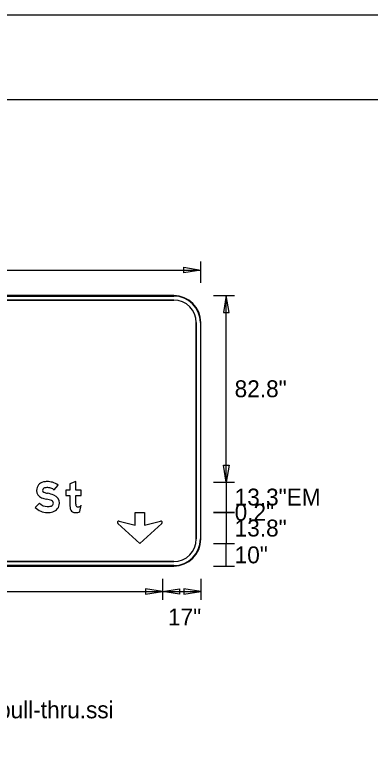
# Model space of a CAD drawing. Extents: x 1806251 to 1809821, y 414895 to 422886.
# Drawn here: x 1809677.761 to 1809679.337, y 415160.941 to 415164.226 of the extents above; entities that cross this region are included whole.
import ezdxf

# ---------------------------------------------------------------- set-up
doc = ezdxf.new("R2010")
doc.units = 0
for name, color, linetype in [('GSBWFILL', 7, 'Continuous'), ('GSCOLORFILL', 7, 'Continuous'), ('GSDIMS', 7, 'Continuous'), ('GSOUTLINE', 7, 'Continuous'), ('GSSHT', 7, 'Continuous')]:
    doc.layers.add(name, color=color, linetype=linetype)

msp = doc.modelspace()

# ---------------------------------------------------------------- linework, layer by layer
at = {"layer": 'GSBWFILL'}
for p, q in [((1809678.466, 415162.9805), (1809676.725, 415162.9805)), ((1809676.725, 415162.9605), (1809678.466, 415162.9605)), ((1809678.566, 415162.8605), (1809678.566, 415161.9005)), ((1809678.586, 415161.9005), (1809678.586, 415162.8605)), ((1809678.049, 415162.0225), (1809678.056, 415162.05)), ((1809678.466, 415161.8005), (1809676.7252, 415161.8005)), ((1809676.7252, 415161.7805), (1809678.466, 415161.7805))]:
    msp.add_line(p, q, dxfattribs=at)
for points in [[(1809677.9363, 415162.1179), (1809677.9528, 415162.1389)], [(1809678.0321, 415162.0552), (1809678.0321, 415162.0941), (1809678.056, 415162.0941), (1809678.056, 415162.1171), (1809678.0321, 415162.1171), (1809678.0321, 415162.1553), (1809678.0055, 415162.1452), (1809678.0055, 415162.1171), (1809677.9868, 415162.1171), (1809677.9868, 415162.0941), (1809678.0055, 415162.0941), (1809678.0055, 415162.0472)], [(1809677.8699, 415162.0591), (1809677.8512, 415162.0402)], [(1809678.2235, 415161.98), (1809678.2953, 415161.9615), (1809678.2953, 415162.0175), (1809678.3358, 415162.0175), (1809678.3358, 415161.9615), (1809678.4077, 415161.98)], [(1809678.4133, 415161.9695), (1809678.3156, 415161.8806), (1809678.2178, 415161.9695)]]:
    msp.add_lwpolyline(points, dxfattribs=at)
for centre, radius, start, end in [((1809678.466, 415162.8605), 0.12, 0, 90), ((1809678.466, 415162.8605), 0.1, 0, 90), ((1809678.222, 415161.9741), 0.00613, 75.5925, 227.6952), ((1809678.4092, 415161.9741), 0.00613, 312.3048, 104.4075), ((1809678.466, 415161.9005), 0.12, 270, 0), ((1809678.466, 415161.9005), 0.1, 270, 0)]:
    msp.add_arc(centre, radius, start, end, dxfattribs=at)
for centre, major_axis, ratio, start_param, end_param in [((1809677.8956, 415162.1162), (0, 0.0381), 0.999994, 0.202758, 1.570796), ((1809677.8956, 415162.1162), (0, 0.0115), 0.999994, 0.202758, 1.570796), ((1809677.9037, 415162.0767), (0, 0.0783), 0.999994, 0, 0.202758), ((1809677.9037, 415162.0767), (0, 0.0517), 0.999994, 0, 0.202758), ((1809677.9037, 415162.059), (0, 0.0961), 0.999994, 6.026234, 6.283185), ((1809677.9037, 415162.059), (0, 0.0695), 0.999994, 6.026234, 6.283185), ((1809677.9126, 415162.0929), (0, 0.0344), 0.999994, 5.523837, 6.026234), ((1809677.9126, 415162.0929), (0, 0.061), 0.999994, 5.565152, 6.026234), ((1809677.8928, 415162.1162), (0, 0.0353), 0.999994, 1.570796, 2.761249), ((1809677.8928, 415162.1162), (0, 0.0087), 0.999994, 1.570796, 2.761249), ((1809677.9218, 415162.1887), (0, 0.0868), 0.999994, 2.761249, 2.95744), ((1809677.8763, 415161.9442), (0, 0.1619), 0.999994, 5.918637, 6.099033), ((1809677.9202, 415162.0593), (0, 0.0387), 0.999994, 4.712389, 5.918637), ((1809677.9053, 415162.0948), (0, 0.0503), 0.999994, 2.360607, 3.141593), ((1809677.9218, 415162.1887), (0, 0.1134), 0.999994, 2.761249, 2.95744), ((1809677.8763, 415161.9442), (0, 0.1353), 0.999994, 5.918637, 6.099033), ((1809677.9194, 415162.0593), (0, 0.0129), 0.999994, 3.401517, 4.712389), ((1809677.9202, 415162.0593), (0, 0.0121), 0.999994, 4.712389, 5.918637), ((1809677.9194, 415162.0593), (0, 0.0395), 0.999994, 3.401517, 4.712389), ((1809677.9053, 415162.0948), (0, 0.0769), 0.999994, 2.360607, 3.141593), ((1809677.9053, 415162.1122), (0, 0.0677), 0.999994, 3.141593, 3.401517), ((1809678.0571, 415162.0472), (0, 0.0516), 0.999997, 1.570796, 1.830698), ((1809678.0281, 415162.0395), (0, 0.0216), 0.999997, 1.830698, 2.869526), ((1809678.1986, 415162.0552), (0, 0.1665), 0.999997, 1.570796, 1.606005), ((1809678.0397, 415162.0507), (0, 0.00765), 0.999997, 1.74085, 2.407828), ((1809678.0399, 415162.0509), (0, 0.00801), 0.999997, 2.407828, 3.141593), ((1809678.0399, 415162.0849), (0, 0.042), 0.999997, 3.141593, 3.310762), ((1809678.0453, 415162.0534), (0, 0.00997), 0.999997, 3.310762, 3.756278), ((1809678.0385, 415162.0631), (0, 0.0218), 0.999997, 3.756278, 4.071638), ((1809677.9053, 415162.1122), (0, 0.0943), 0.999994, 3.141593, 3.401517), ((1809678.0321, 415162.0538), (0, 0.0364), 0.999997, 2.869526, 3.141593), ((1809678.0321, 415162.0698), (0, 0.0525), 0.999997, 3.141593, 3.205734), ((1809678.034, 415162.039), (0, 0.0216), 0.999997, 3.205734, 3.427755), ((1809678.0312, 415162.0486), (0, 0.0316), 0.999997, 3.427755, 3.738844)]:
    msp.add_ellipse(centre, major_axis=major_axis, ratio=ratio, start_param=start_param, end_param=end_param, dxfattribs=at)
at = {"layer": 'GSCOLORFILL'}
for p, q in [((1809678.466, 415162.9805), (1809676.725, 415162.9805)), ((1809678.466, 415162.9805), (1809676.725, 415162.9805)), ((1809678.466, 415162.9805), (1809676.725, 415162.9805)), ((1809676.725, 415162.9785), (1809678.466, 415162.9785)), ((1809676.725, 415162.9605), (1809678.466, 415162.9605)), ((1809678.566, 415162.8605), (1809678.566, 415161.9005)), ((1809678.584, 415162.8605), (1809678.584, 415161.9005)), ((1809678.586, 415161.9005), (1809678.586, 415162.8605)), ((1809678.586, 415161.9005), (1809678.586, 415162.8605)), ((1809678.586, 415161.9005), (1809678.586, 415162.8605)), ((1809678.049, 415162.0225), (1809678.056, 415162.05)), ((1809678.466, 415161.8005), (1809676.7252, 415161.8005)), ((1809678.466, 415161.7825), (1809676.725, 415161.7825)), ((1809676.725, 415161.7805), (1809678.466, 415161.7805)), ((1809676.725, 415161.7805), (1809678.466, 415161.7805)), ((1809676.7252, 415161.7805), (1809678.466, 415161.7805))]:
    msp.add_line(p, q, dxfattribs=at)
for points in [[(1809677.9363, 415162.1179), (1809677.9528, 415162.1389)], [(1809678.0321, 415162.0552), (1809678.0321, 415162.0941), (1809678.056, 415162.0941), (1809678.056, 415162.1171), (1809678.0321, 415162.1171), (1809678.0321, 415162.1553), (1809678.0055, 415162.1452), (1809678.0055, 415162.1171), (1809677.9868, 415162.1171), (1809677.9868, 415162.0941), (1809678.0055, 415162.0941), (1809678.0055, 415162.0472)], [(1809677.8699, 415162.0591), (1809677.8512, 415162.0402)], [(1809678.2235, 415161.98), (1809678.2953, 415161.9615), (1809678.2953, 415162.0175), (1809678.3358, 415162.0175), (1809678.3358, 415161.9615), (1809678.4077, 415161.98)], [(1809678.4133, 415161.9695), (1809678.3156, 415161.8806), (1809678.2178, 415161.9695)]]:
    msp.add_lwpolyline(points, dxfattribs=at)
for centre, radius, start, end in [((1809678.466, 415162.8605), 0.12, 0, 90), ((1809678.466, 415162.8605), 0.12, 0, 90), ((1809678.466, 415162.8605), 0.12, 0, 90), ((1809678.466, 415162.8605), 0.118, 0, 90), ((1809678.466, 415162.8605), 0.1, 0, 90), ((1809678.222, 415161.9741), 0.00613, 75.5925, 227.6952), ((1809678.4092, 415161.9741), 0.00613, 312.3048, 104.4075), ((1809678.466, 415161.9005), 0.12, 270, 0), ((1809678.466, 415161.9005), 0.12, 270, 0), ((1809678.466, 415161.9005), 0.1, 270, 0), ((1809678.466, 415161.9005), 0.12, 270, 0), ((1809678.466, 415161.9005), 0.118, 270, 0)]:
    msp.add_arc(centre, radius, start, end, dxfattribs=at)
for centre, major_axis, ratio, start_param, end_param in [((1809677.8956, 415162.1162), (0, 0.0381), 0.999994, 0.202758, 1.570796), ((1809677.8956, 415162.1162), (0, 0.0115), 0.999994, 0.202758, 1.570796), ((1809677.9037, 415162.0767), (0, 0.0783), 0.999994, 0, 0.202758), ((1809677.9037, 415162.0767), (0, 0.0517), 0.999994, 0, 0.202758), ((1809677.9037, 415162.059), (0, 0.0961), 0.999994, 6.026234, 6.283185), ((1809677.9037, 415162.059), (0, 0.0695), 0.999994, 6.026234, 6.283185), ((1809677.9126, 415162.0929), (0, 0.0344), 0.999994, 5.523837, 6.026234), ((1809677.9126, 415162.0929), (0, 0.061), 0.999994, 5.565152, 6.026234), ((1809677.8928, 415162.1162), (0, 0.0353), 0.999994, 1.570796, 2.761249), ((1809677.8928, 415162.1162), (0, 0.0087), 0.999994, 1.570796, 2.761249), ((1809677.9218, 415162.1887), (0, 0.0868), 0.999994, 2.761249, 2.95744), ((1809677.8763, 415161.9442), (0, 0.1619), 0.999994, 5.918637, 6.099033), ((1809677.9202, 415162.0593), (0, 0.0387), 0.999994, 4.712389, 5.918637), ((1809677.9053, 415162.0948), (0, 0.0503), 0.999994, 2.360607, 3.141593), ((1809677.9218, 415162.1887), (0, 0.1134), 0.999994, 2.761249, 2.95744), ((1809677.8763, 415161.9442), (0, 0.1353), 0.999994, 5.918637, 6.099033), ((1809677.9194, 415162.0593), (0, 0.0129), 0.999994, 3.401517, 4.712389), ((1809677.9202, 415162.0593), (0, 0.0121), 0.999994, 4.712389, 5.918637), ((1809677.9194, 415162.0593), (0, 0.0395), 0.999994, 3.401517, 4.712389), ((1809677.9053, 415162.0948), (0, 0.0769), 0.999994, 2.360607, 3.141593), ((1809677.9053, 415162.1122), (0, 0.0677), 0.999994, 3.141593, 3.401517), ((1809678.0571, 415162.0472), (0, 0.0516), 0.999997, 1.570796, 1.830698), ((1809678.0281, 415162.0395), (0, 0.0216), 0.999997, 1.830698, 2.869526), ((1809678.1986, 415162.0552), (0, 0.1665), 0.999997, 1.570796, 1.606005), ((1809678.0397, 415162.0507), (0, 0.00765), 0.999997, 1.74085, 2.407828), ((1809678.0399, 415162.0509), (0, 0.00801), 0.999997, 2.407828, 3.141593), ((1809678.0399, 415162.0849), (0, 0.042), 0.999997, 3.141593, 3.310762), ((1809678.0453, 415162.0534), (0, 0.00997), 0.999997, 3.310762, 3.756278), ((1809678.0385, 415162.0631), (0, 0.0218), 0.999997, 3.756278, 4.071638), ((1809677.9053, 415162.1122), (0, 0.0943), 0.999994, 3.141593, 3.401517), ((1809678.0321, 415162.0538), (0, 0.0364), 0.999997, 2.869526, 3.141593), ((1809678.0321, 415162.0698), (0, 0.0525), 0.999997, 3.141593, 3.205734), ((1809678.034, 415162.039), (0, 0.0216), 0.999997, 3.205734, 3.427755), ((1809678.0312, 415162.0486), (0, 0.0316), 0.999997, 3.427755, 3.738844)]:
    msp.add_ellipse(centre, major_axis=major_axis, ratio=ratio, start_param=start_param, end_param=end_param, dxfattribs=at)
at = {"layer": 'GSDIMS'}
for p, q in [((1809678.586, 415163.0372), (1809678.586, 415163.131)), ((1809676.605, 415163.0935), (1809678.586, 415163.0935)), ((1809678.6423, 415162.981), (1809678.736, 415162.981)), ((1809678.6985, 415162.153), (1809678.6985, 415162.981)), ((1809678.6423, 415162.153), (1809678.736, 415162.153)), ((1809678.6423, 415162.153), (1809678.736, 415162.153)), ((1809678.6985, 415162.153), (1809678.6985, 415162.02)), ((1809678.6423, 415162.02), (1809678.736, 415162.02)), ((1809678.6423, 415162.02), (1809678.736, 415162.02)), ((1809678.6423, 415162.018), (1809678.736, 415162.018)), ((1809678.6423, 415162.018), (1809678.736, 415162.018)), ((1809678.6985, 415162.018), (1809678.6985, 415162.02)), ((1809678.6985, 415162.018), (1809678.6985, 415161.88)), ((1809678.6423, 415161.88), (1809678.736, 415161.88)), ((1809678.6423, 415161.88), (1809678.736, 415161.88)), ((1809678.6985, 415161.78), (1809678.6985, 415161.88)), ((1809678.6423, 415161.78), (1809678.736, 415161.78)), ((1809678.416, 415161.7238), (1809678.416, 415161.63)), ((1809678.416, 415161.7238), (1809678.416, 415161.63)), ((1809678.586, 415161.7238), (1809678.586, 415161.63)), ((1809676.681, 415161.6675), (1809678.416, 415161.6675)), ((1809678.416, 415161.6675), (1809678.586, 415161.6675))]:
    msp.add_line(p, q, dxfattribs=at)
for points in [[(1809678.586, 415163.0935), (1809678.511, 415163.081), (1809678.511, 415163.106)], [(1809678.6985, 415162.981), (1809678.686, 415162.906), (1809678.711, 415162.906)], [(1809678.6985, 415162.153), (1809678.686, 415162.228), (1809678.711, 415162.228)], [(1809678.416, 415161.6675), (1809678.341, 415161.68), (1809678.341, 415161.655)], [(1809678.416, 415161.6675), (1809678.491, 415161.68), (1809678.491, 415161.655)], [(1809678.586, 415161.6675), (1809678.511, 415161.68), (1809678.511, 415161.655)]]:
    msp.add_lwpolyline(points, close=True, dxfattribs=at)
at = {"layer": 'GSOUTLINE'}
for p, q in [((1809678.466, 415162.9805), (1809676.725, 415162.9805)), ((1809678.466, 415162.9605), (1809676.725, 415162.9605)), ((1809678.566, 415161.9005), (1809678.566, 415162.8605)), ((1809678.586, 415161.9005), (1809678.586, 415162.8605)), ((1809678.049, 415162.0225), (1809678.056, 415162.05)), ((1809676.725, 415161.8005), (1809678.466, 415161.8005)), ((1809676.725, 415161.7805), (1809678.466, 415161.7805))]:
    msp.add_line(p, q, dxfattribs=at)
for points in [[(1809677.9363, 415162.1179), (1809677.9528, 415162.1389)], [(1809678.0321, 415162.0552), (1809678.0321, 415162.0941), (1809678.056, 415162.0941), (1809678.056, 415162.1171), (1809678.0321, 415162.1171), (1809678.0321, 415162.1553), (1809678.0055, 415162.1452), (1809678.0055, 415162.1171), (1809677.9868, 415162.1171), (1809677.9868, 415162.0941), (1809678.0055, 415162.0941), (1809678.0055, 415162.0472)], [(1809677.8699, 415162.0591), (1809677.8512, 415162.0402)], [(1809678.2235, 415161.98), (1809678.2953, 415161.9615), (1809678.2953, 415162.0175), (1809678.3358, 415162.0175), (1809678.3358, 415161.9615), (1809678.4077, 415161.98)], [(1809678.4133, 415161.9695), (1809678.3156, 415161.8806), (1809678.2178, 415161.9695)]]:
    msp.add_lwpolyline(points, dxfattribs=at)
for centre, radius, start, end in [((1809678.466, 415162.8605), 0.12, 0, 90), ((1809678.466, 415162.8605), 0.1, 0, 90), ((1809678.222, 415161.9741), 0.00613, 75.5925, 227.6952), ((1809678.4092, 415161.9741), 0.00613, 312.3048, 104.4075), ((1809678.466, 415161.9005), 0.12, 270, 0), ((1809678.466, 415161.9005), 0.1, 270, 0)]:
    msp.add_arc(centre, radius, start, end, dxfattribs=at)
for centre, major_axis, ratio, start_param, end_param in [((1809677.8956, 415162.1162), (0, 0.0381), 0.999994, 0.202758, 1.570796), ((1809677.8956, 415162.1162), (0, 0.0115), 0.999994, 0.202758, 1.570796), ((1809677.9037, 415162.0767), (0, 0.0783), 0.999994, 0, 0.202758), ((1809677.9037, 415162.0767), (0, 0.0517), 0.999994, 0, 0.202758), ((1809677.9037, 415162.059), (0, 0.0961), 0.999994, 6.026234, 6.283185), ((1809677.9037, 415162.059), (0, 0.0695), 0.999994, 6.026234, 6.283185), ((1809677.9126, 415162.0929), (0, 0.0344), 0.999994, 5.523837, 6.026234), ((1809677.9126, 415162.0929), (0, 0.061), 0.999994, 5.565152, 6.026234), ((1809677.8928, 415162.1162), (0, 0.0353), 0.999994, 1.570796, 2.761249), ((1809677.8928, 415162.1162), (0, 0.0087), 0.999994, 1.570796, 2.761249), ((1809677.9218, 415162.1887), (0, 0.0868), 0.999994, 2.761249, 2.95744), ((1809677.8763, 415161.9442), (0, 0.1619), 0.999994, 5.918637, 6.099033), ((1809677.9202, 415162.0593), (0, 0.0387), 0.999994, 4.712389, 5.918637), ((1809677.9053, 415162.0948), (0, 0.0503), 0.999994, 2.360607, 3.141593), ((1809677.9218, 415162.1887), (0, 0.1134), 0.999994, 2.761249, 2.95744), ((1809677.8763, 415161.9442), (0, 0.1353), 0.999994, 5.918637, 6.099033), ((1809677.9194, 415162.0593), (0, 0.0129), 0.999994, 3.401517, 4.712389), ((1809677.9202, 415162.0593), (0, 0.0121), 0.999994, 4.712389, 5.918637), ((1809677.9194, 415162.0593), (0, 0.0395), 0.999994, 3.401517, 4.712389), ((1809677.9053, 415162.0948), (0, 0.0769), 0.999994, 2.360607, 3.141593), ((1809677.9053, 415162.1122), (0, 0.0677), 0.999994, 3.141593, 3.401517), ((1809678.0571, 415162.0472), (0, 0.0516), 0.999997, 1.570796, 1.830698), ((1809678.0281, 415162.0395), (0, 0.0216), 0.999997, 1.830698, 2.869526), ((1809678.1986, 415162.0552), (0, 0.1665), 0.999997, 1.570796, 1.606005), ((1809678.0397, 415162.0507), (0, 0.00765), 0.999997, 1.74085, 2.407828), ((1809678.0399, 415162.0509), (0, 0.00801), 0.999997, 2.407828, 3.141593), ((1809678.0399, 415162.0849), (0, 0.042), 0.999997, 3.141593, 3.310762), ((1809678.0453, 415162.0534), (0, 0.00998), 0.999997, 3.310762, 3.756278), ((1809678.0385, 415162.0631), (0, 0.0218), 0.999997, 3.756278, 4.071638), ((1809677.9053, 415162.1122), (0, 0.0943), 0.999994, 3.141593, 3.401517), ((1809678.0321, 415162.0538), (0, 0.0364), 0.999997, 2.869526, 3.141593), ((1809678.0321, 415162.0698), (0, 0.0525), 0.999997, 3.141593, 3.205734), ((1809678.034, 415162.039), (0, 0.0216), 0.999997, 3.205734, 3.427755), ((1809678.0312, 415162.0486), (0, 0.0316), 0.999997, 3.427755, 3.738844)]:
    msp.add_ellipse(centre, major_axis=major_axis, ratio=ratio, start_param=start_param, end_param=end_param, dxfattribs=at)
at = {"layer": 'GSSHT'}
msp.add_line((1809672.1353, 415164.2262), (1809684.8895, 415164.2262), dxfattribs=at)
msp.add_lwpolyline([(1809672.6344, 415163.8511), (1809684.6385, 415163.8511), (1809684.6385, 415156.3474), (1809672.6344, 415156.3474)], close=True, dxfattribs=at)

# ---------------------------------------------------------------- texts
at = {"layer": 'GSDIMS'}
for s, p in [('82.8"', (1809678.736, 415162.5295)), ('13.3"EM', (1809678.736, 415162.049)), ('0.2"', (1809678.736, 415161.9815)), ('13.8"', (1809678.736, 415161.9115)), ('10"', (1809678.736, 415161.7925)), ('17"', (1809678.4405, 415161.517)), ('Panel Style: guide_exp_pull-thru.ssi', (1809676.605, 415161.105))]:
    msp.add_text(s, height=0.075, dxfattribs=at).set_placement(p)

doc.saveas('drawing.dxf')
